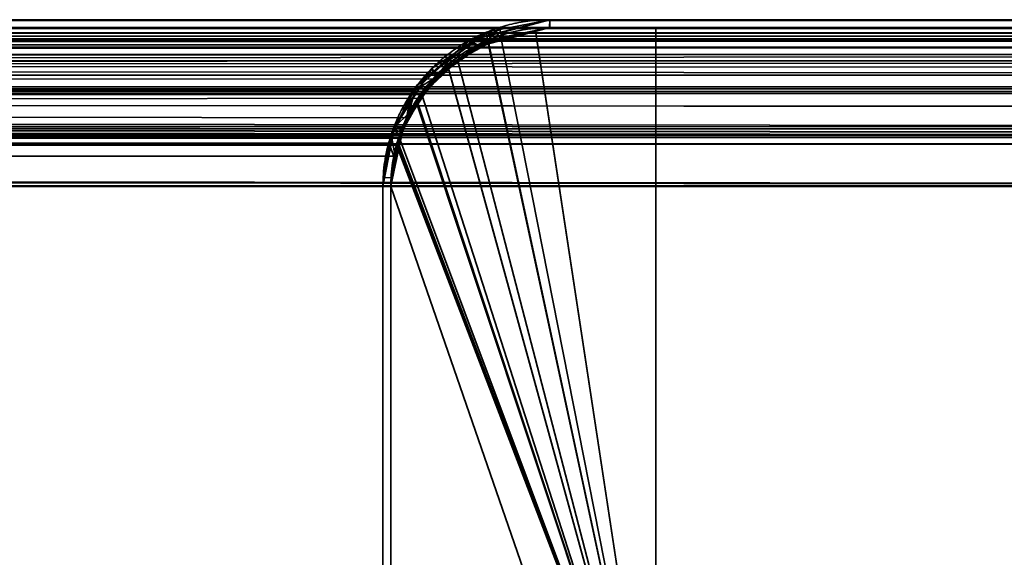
# Model space of a CAD drawing. Header units: millimetres. Extents: x -508 to 6708, y -115 to 193.
# Tile 269 of 656: x 304 to 323, y 183 to 193. Entities that reach past the tile are written whole.
import ezdxf

# ---------------------------------------------------------------- set-up
doc = ezdxf.new("R2010")
doc.units = ezdxf.units.MM
doc.layers.add('151', color=7, linetype='Continuous', true_color=0xffffff)

# ---------------------------------------------------------------- blocks, each defined once
blk = doc.blocks.new('UG_SURFACE_120')
at = {"layer": '151', "color": 7, "linetype": 'Continuous', "lineweight": 35}
for points in [[(-369.11, 193.197, 2076.36), (369.112, 193.204, 2076.362), (368.15, 193.45, 2075.4)], [(368.15, 193.45, 2075.4), (-368.15, 193.45, 2075.4), (-369.11, 193.197, 2076.36)], [(368.15, 193.45, 2075.4), (314.15, 193.45, 2021.4), (-314.15, 193.45, 2021.4), (-368.15, 193.45, 2075.4)], [(-313.188, 193.204, 2020.438), (-314.15, 193.45, 2021.4), (314.15, 193.45, 2021.4)], [(314.15, 193.45, 2021.4), (313.19, 193.197, 2020.44), (-313.188, 193.204, 2020.438)], [(313.19, 193.197, 2020.44), (314.15, 193.45, 2021.4), (314.15, 193.3, 2021.4), (313.052, 193.037, 2020.302)], [(368.15, 193.3, 2075.4), (314.15, 193.3, 2021.4), (314.15, 193.45, 2021.4), (368.15, 193.45, 2075.4)], [(-369.7, 193.042, 2076.95), (369.661, 193.064, 2076.91), (369.112, 193.204, 2076.362)], [(369.112, 193.204, 2076.362), (-369.11, 193.197, 2076.36), (-369.7, 193.042, 2076.95)], [(369.249, 193.071, 2076.499), (-369.253, 193.073, 2076.503), (-368.158, 193.3, 2075.408)], [(369.157, 193.126, 2076.407), (-368.158, 193.3, 2075.408), (-368.15, 193.3, 2075.4)], [(369.157, 193.126, 2076.407), (369.249, 193.071, 2076.499), (-368.158, 193.3, 2075.408)], [(368.15, 193.3, 2075.4), (-368.15, 193.3, 2075.4), (-314.15, 193.3, 2021.4), (314.15, 193.3, 2021.4)], [(-368.15, 193.3, 2075.4), (368.15, 193.3, 2075.4), (369.157, 193.126, 2076.407)], [(314.15, 193.3, 2021.4), (-314.15, 193.3, 2021.4), (-314.142, 193.3, 2021.392)], [(-314.142, 193.3, 2021.392), (313.052, 193.037, 2020.302), (314.15, 193.3, 2021.4)], [(-314.142, 193.3, 2021.392), (-313.052, 193.036, 2020.302), (313.052, 193.037, 2020.302)], [(-312.639, 193.064, 2019.889), (-313.188, 193.204, 2020.438), (313.19, 193.197, 2020.44)], [(-312.639, 193.064, 2019.889), (313.19, 193.197, 2020.44), (312.6, 193.042, 2019.85)], [(313.052, 193.037, 2020.302), (312.79, 192.974, 2020.04), (312.6, 193.042, 2019.85), (313.19, 193.197, 2020.44)], [(370.261, 192.404, 2077.511), (-370.268, 192.412, 2077.518), (-369.337, 193.055, 2076.587)], [(-369.974, 192.788, 2077.224), (369.976, 192.79, 2077.226), (369.661, 193.064, 2076.91)], [(-369.7, 193.042, 2076.95), (-369.974, 192.788, 2077.224), (369.661, 193.064, 2076.91)], [(370.171, 192.518, 2077.42), (-369.337, 193.055, 2076.587), (-369.253, 193.073, 2076.503)], [(370.171, 192.518, 2077.42), (370.261, 192.404, 2077.511), (-369.337, 193.055, 2076.587)], [(-369.253, 193.073, 2076.503), (369.249, 193.071, 2076.499), (370.171, 192.518, 2077.42)], [(312.79, 192.974, 2020.04), (313.052, 193.037, 2020.302), (-313.052, 193.036, 2020.302)], [(312.79, 192.974, 2020.04), (-313.052, 193.036, 2020.302), (-312.784, 192.971, 2020.034)], [(-312.784, 192.971, 2020.034), (312.036, 192.402, 2019.286), (312.79, 192.974, 2020.04)], [(-312.784, 192.971, 2020.034), (-312.031, 192.414, 2019.281), (312.036, 192.402, 2019.286)], [(312.6, 193.042, 2019.85), (-312.324, 192.79, 2019.574), (-312.639, 193.064, 2019.889)], [(312.6, 193.042, 2019.85), (312.326, 192.788, 2019.576), (-312.324, 192.79, 2019.574)], [(312.326, 192.788, 2019.576), (312.6, 193.042, 2019.85), (312.79, 192.974, 2020.04), (312.036, 192.402, 2019.286)], [(-370.687, 192.126, 2077.937), (370.672, 192.187, 2077.922), (369.976, 192.79, 2077.226)], [(369.976, 192.79, 2077.226), (-369.974, 192.788, 2077.224), (-370.687, 192.126, 2077.937)], [(-311.628, 192.187, 2018.878), (-312.324, 192.79, 2019.574), (312.326, 192.788, 2019.576)], [(-311.628, 192.187, 2018.878), (312.326, 192.788, 2019.576), (311.613, 192.126, 2018.863)], [(312.036, 192.402, 2019.286), (311.94, 192.329, 2019.19), (311.613, 192.126, 2018.863), (312.326, 192.788, 2019.576)], [(370.921, 191.389, 2078.171), (-370.652, 191.955, 2077.902), (-370.305, 192.387, 2077.555)], [(370.764, 191.773, 2078.013), (-370.305, 192.387, 2077.555), (-370.268, 192.412, 2077.518)], [(370.764, 191.773, 2078.013), (370.921, 191.389, 2078.171), (-370.305, 192.387, 2077.555)], [(-370.268, 192.412, 2077.518), (370.261, 192.404, 2077.511), (370.764, 191.773, 2078.013)], [(-312.031, 192.414, 2019.281), (311.446, 191.599, 2018.696), (311.94, 192.329, 2019.19)], [(311.446, 191.599, 2018.696), (-312.031, 192.414, 2019.281), (-311.995, 192.387, 2019.245)], [(311.94, 192.329, 2019.19), (312.036, 192.402, 2019.286), (-312.031, 192.414, 2019.281)], [(-311.995, 192.387, 2019.245), (311.378, 191.393, 2018.628), (311.446, 191.599, 2018.696)], [(-311.995, 192.387, 2019.245), (-311.484, 191.676, 2018.734), (311.378, 191.393, 2018.628)], [(311.94, 192.329, 2019.19), (311.446, 191.599, 2018.696), (311.531, 192.05, 2018.781), (311.613, 192.126, 2018.863)], [(-370.769, 192.05, 2078.019), (-371.129, 191.258, 2078.379), (371.144, 191.279, 2078.394)], [(-370.687, 192.126, 2077.937), (-370.769, 192.05, 2078.019), (371.144, 191.279, 2078.394)], [(-370.687, 192.126, 2077.937), (370.693, 192.146, 2077.943), (370.672, 192.187, 2077.922)], [(371.144, 191.279, 2078.394), (370.693, 192.146, 2077.943), (-370.687, 192.126, 2077.937)], [(311.613, 192.126, 2018.863), (-311.607, 192.146, 2018.857), (-311.628, 192.187, 2018.878)], [(-311.156, 191.279, 2018.406), (-311.607, 192.146, 2018.857), (311.613, 192.126, 2018.863)], [(-311.156, 191.279, 2018.406), (311.613, 192.126, 2018.863), (311.531, 192.05, 2018.781)], [(311.531, 192.05, 2018.781), (-311.155, 191.273, 2018.405), (-311.156, 191.279, 2018.406)], [(311.531, 192.05, 2018.781), (311.171, 191.258, 2018.421), (-311.155, 191.273, 2018.405)], [(311.171, 191.258, 2018.421), (311.531, 192.05, 2018.781), (311.446, 191.599, 2018.696), (311.378, 191.393, 2018.628)], [(370.921, 191.389, 2078.171), (-370.929, 191.394, 2078.179), (-370.652, 191.955, 2077.902)], [(-311.484, 191.676, 2018.734), (-311.381, 191.389, 2018.631), (311.378, 191.393, 2018.628)], [(371.15, 190.3, 2078.4), (-371.145, 190.481, 2078.395), (-370.986, 191.279, 2078.236)], [(-371.129, 191.258, 2078.379), (371.145, 191.273, 2078.395), (371.144, 191.279, 2078.394)], [(371.3, 190.3, 2078.55), (371.145, 191.273, 2078.395), (-371.129, 191.258, 2078.379)], [(371.045, 191.085, 2078.295), (-370.986, 191.279, 2078.236), (-370.929, 191.394, 2078.179)], [(371.045, 191.085, 2078.295), (371.15, 190.3, 2078.4), (-370.986, 191.279, 2078.236)], [(-370.929, 191.394, 2078.179), (370.921, 191.389, 2078.171), (371.045, 191.085, 2078.295)], [(311.205, 190.871, 2018.455), (311.378, 191.393, 2018.628), (-311.381, 191.389, 2018.631)], [(311.205, 190.871, 2018.455), (-311.381, 191.389, 2018.631), (-311.22, 190.944, 2018.47)], [(-311.155, 191.273, 2018.405), (311.171, 191.258, 2018.421), (311.109, 191.121, 2018.359)], [(311.109, 191.121, 2018.359), (-311, 190.3, 2018.25), (-311.155, 191.273, 2018.405)], [(311.378, 191.393, 2018.628), (311.205, 190.871, 2018.455), (311.109, 191.121, 2018.359), (311.171, 191.258, 2018.421)], [(-371.191, 191.121, 2078.441), (-371.3, 190.3, 2078.55), (371.3, 190.3, 2078.55)], [(-371.129, 191.258, 2078.379), (-371.191, 191.121, 2078.441), (371.3, 190.3, 2078.55)], [(311.109, 191.121, 2018.359), (311, 190.3, 2018.25), (-311, 190.3, 2018.25)], [(311, 190.3, 2018.25), (311.109, 191.121, 2018.359), (311.205, 190.871, 2018.455), (311.15, 190.3, 2018.4)], [(-311.22, 190.944, 2018.47), (311.15, 190.3, 2018.4), (311.205, 190.871, 2018.455)], [(-311.22, 190.944, 2018.47), (-311.15, 190.3, 2018.4), (311.15, 190.3, 2018.4)], [(371.15, 190.3, 2078.4), (-371.15, 190.3, 2078.4), (-371.145, 190.481, 2078.395)], [(-371.3, 190.3, 2078.55), (-371.3, 174.45, 2078.55), (371.3, 174.45, 2078.55), (371.3, 190.3, 2078.55)], [(371.15, 190.3, 2078.4), (371.15, 174.45, 2078.4), (-371.15, 174.45, 2078.4), (-371.15, 190.3, 2078.4)], [(311.15, 152.3, 2018.4), (311.15, 190.3, 2018.4), (-311.15, 190.3, 2018.4), (-311.15, 152.3, 2018.4)], [(-311, 152.3, 2018.25), (-311, 190.3, 2018.25), (311, 190.3, 2018.25), (311, 152.3, 2018.25)], [(311.15, 190.3, 2018.4), (311.15, 152.3, 2018.4), (311, 152.3, 2018.25), (311, 190.3, 2018.25)]]:
    blk.add_3dface(points, dxfattribs=at)
blk = doc.blocks.new('UG_SURFACE_121')
at = {"layer": '151', "color": 14, "linetype": 'Continuous', "lineweight": 35}
for points in [[(-316.15, 193.3, 2023.4), (-316.15, 178.3, 2023.4), (316.15, 178.3, 2023.4), (316.15, 193.3, 2023.4)], [(316.15, 193.3, 2023.4), (314.15, 193.3, 2021.4), (-314.15, 193.3, 2021.4), (-316.15, 193.3, 2023.4)], [(-313.234, 193.066, 2020.484), (-314.15, 193.3, 2021.4), (314.15, 193.3, 2021.4)], [(314.15, 193.3, 2021.4), (313.235, 193.059, 2020.485), (-313.234, 193.066, 2020.484)], [(313.235, 193.059, 2020.485), (314.15, 193.3, 2021.4), (316.15, 193.3, 2023.4), (316.15, 178.3, 2023.4)], [(-312.711, 192.933, 2019.961), (-313.234, 193.066, 2020.484), (313.235, 193.059, 2020.485)], [(-312.711, 192.933, 2019.961), (313.235, 193.059, 2020.485), (312.674, 192.912, 2019.924)], [(316.15, 178.3, 2023.4), (312.413, 192.67, 2019.663), (312.674, 192.912, 2019.924), (313.235, 193.059, 2020.485)], [(312.674, 192.912, 2019.924), (-312.411, 192.672, 2019.661), (-312.711, 192.933, 2019.961)], [(312.674, 192.912, 2019.924), (312.413, 192.67, 2019.663), (-312.411, 192.672, 2019.661)], [(-311.748, 192.097, 2018.998), (-312.411, 192.672, 2019.661), (312.413, 192.67, 2019.663)], [(-311.748, 192.097, 2018.998), (312.413, 192.67, 2019.663), (311.734, 192.039, 2018.984)], [(316.15, 178.3, 2023.4), (311.734, 192.039, 2018.984), (312.413, 192.67, 2019.663)], [(311.734, 192.039, 2018.984), (-311.728, 192.058, 2018.978), (-311.748, 192.097, 2018.998)], [(-311.298, 191.232, 2018.548), (-311.728, 192.058, 2018.978), (311.734, 192.039, 2018.984)], [(-311.298, 191.232, 2018.548), (311.734, 192.039, 2018.984), (311.656, 191.967, 2018.905)], [(311.313, 191.212, 2018.563), (311.656, 191.967, 2018.905), (311.734, 192.039, 2018.984), (316.15, 178.3, 2023.4)], [(311.656, 191.967, 2018.905), (-311.298, 191.227, 2018.548), (-311.298, 191.232, 2018.548)], [(311.656, 191.967, 2018.905), (311.313, 191.212, 2018.563), (-311.298, 191.227, 2018.548)], [(-311.298, 191.227, 2018.548), (311.313, 191.212, 2018.563), (311.254, 191.082, 2018.504)], [(311.254, 191.082, 2018.504), (-311.15, 190.3, 2018.4), (-311.298, 191.227, 2018.548)], [(311.254, 191.082, 2018.504), (311.313, 191.212, 2018.563), (316.15, 178.3, 2023.4)], [(311.254, 191.082, 2018.504), (311.15, 190.3, 2018.4), (-311.15, 190.3, 2018.4)], [(316.15, 178.3, 2023.4), (315.3, 178.3, 2022.55), (311.15, 190.3, 2018.4), (311.254, 191.082, 2018.504)], [(-311.15, 152.15, 2018.4), (-311.15, 190.3, 2018.4), (311.15, 190.3, 2018.4), (311.15, 152.15, 2018.4)], [(311.15, 152.15, 2018.4), (311.15, 190.3, 2018.4), (315.3, 178.3, 2022.55)]]:
    blk.add_3dface(points, dxfattribs=at)
blk = doc.blocks.new('UG_SURFACE_122')
at = {"layer": '151', "color": 14, "linetype": 'Continuous', "lineweight": 35}
for points in [[(-369.065, 193.059, 2076.315), (369.066, 193.066, 2076.316), (368.15, 193.3, 2075.4)], [(368.15, 193.3, 2075.4), (-368.15, 193.3, 2075.4), (-369.065, 193.059, 2076.315)], [(368.15, 193.3, 2075.4), (366.15, 193.3, 2073.4), (-366.15, 193.3, 2073.4), (-368.15, 193.3, 2075.4)], [(366.15, 174.45, 2073.4), (-366.15, 174.45, 2073.4), (-366.15, 193.3, 2073.4), (366.15, 193.3, 2073.4)], [(-369.626, 192.912, 2076.876), (369.589, 192.933, 2076.838), (369.066, 193.066, 2076.316)], [(369.066, 193.066, 2076.316), (-369.065, 193.059, 2076.315), (-369.626, 192.912, 2076.876)], [(-369.887, 192.67, 2077.137), (369.889, 192.672, 2077.139), (369.589, 192.933, 2076.838)], [(-369.626, 192.912, 2076.876), (-369.887, 192.67, 2077.137), (369.589, 192.933, 2076.838)], [(-370.566, 192.039, 2077.816), (370.552, 192.097, 2077.802), (369.889, 192.672, 2077.139)], [(369.889, 192.672, 2077.139), (-369.887, 192.67, 2077.137), (-370.566, 192.039, 2077.816)], [(-370.566, 192.039, 2077.816), (-370.644, 191.967, 2077.894), (371.002, 191.232, 2078.252)], [(-370.566, 192.039, 2077.816), (370.572, 192.058, 2077.822), (370.552, 192.097, 2077.802)], [(371.002, 191.232, 2078.252), (370.572, 192.058, 2077.822), (-370.566, 192.039, 2077.816)], [(-370.644, 191.967, 2077.894), (-370.987, 191.212, 2078.237), (371.002, 191.232, 2078.252)], [(-370.987, 191.212, 2078.237), (-371.046, 191.082, 2078.296), (371.15, 190.3, 2078.4)], [(-370.987, 191.212, 2078.237), (371.002, 191.227, 2078.252), (371.002, 191.232, 2078.252)], [(371.15, 190.3, 2078.4), (371.002, 191.227, 2078.252), (-370.987, 191.212, 2078.237)], [(-371.046, 191.082, 2078.296), (-371.15, 190.3, 2078.4), (371.15, 190.3, 2078.4)], [(-371.15, 190.3, 2078.4), (-371.15, 174.45, 2078.4), (371.15, 174.45, 2078.4), (371.15, 190.3, 2078.4)]]:
    blk.add_3dface(points, dxfattribs=at)
blk = doc.blocks.new('UG_SURFACE_123')
at = {"layer": '151', "color": 41, "linetype": 'Continuous', "lineweight": 35}
for points in [[(-366.15, 193.3, 2073.4), (-366.15, 178.3, 2073.4), (366.15, 178.3, 2073.4), (366.15, 193.3, 2073.4)], [(366.15, 193.3, 2073.4), (316.15, 193.3, 2023.4), (-316.15, 193.3, 2023.4), (-366.15, 193.3, 2073.4)], [(-316.15, 178.3, 2023.4), (-316.15, 193.3, 2023.4), (316.15, 193.3, 2023.4), (316.15, 178.3, 2023.4)], [(316.15, 193.3, 2023.4), (366.15, 193.3, 2073.4), (366.15, 178.3, 2073.4), (316.15, 178.3, 2023.4)]]:
    blk.add_3dface(points, dxfattribs=at)
blk = doc.blocks.new('UG_SURFACE_124')
at = {"layer": '151', "color": 14, "linetype": 'Continuous', "lineweight": 35}
for points in [[(316.15, 178.3, -4.75), (312.983, 193.059, -4.75), (313.002, 193.072, -4.75), (313.88, 193.246, -4.75)], [(313.88, 193.246, -4.75), (313.002, 193.072, -4.75), (312.988, 193.003, 2020.238)], [(312.988, 193.003, 2020.238), (313.879, 193.231, 2021.129), (313.88, 193.246, -4.75)], [(313.879, 193.231, 2021.129), (312.988, 193.003, 2020.238), (316.15, 178.3, 2023.4)], [(314.15, 193.3, -4.75), (313.88, 193.246, -4.75), (313.879, 193.231, 2021.129)], [(313.879, 193.231, 2021.129), (314.15, 193.3, 2021.4), (314.15, 193.3, -4.75)], [(316.15, 178.3, 2023.4), (316.15, 193.3, 2023.4), (314.15, 193.3, 2021.4), (313.879, 193.231, 2021.129)], [(313.88, 193.246, -4.75), (314.15, 193.3, -4.75), (316.15, 193.3, -4.75), (316.15, 178.3, -4.75)], [(316.15, 193.3, 2023.4), (316.15, 193.3, -4.75), (314.15, 193.3, -4.75), (314.15, 193.3, 2021.4)], [(316.15, 193.3, 2023.4), (316.15, 178.3, 2023.4), (316.15, 178.3, -4.75), (316.15, 193.3, -4.75)], [(312.983, 193.059, -4.75), (312.229, 192.555, -4.75), (312.237, 192.521, 2019.487)], [(312.229, 192.555, -4.75), (312.983, 193.059, -4.75), (316.15, 178.3, -4.75)], [(312.237, 192.521, 2019.487), (312.711, 192.933, 2019.961), (312.983, 193.059, -4.75)], [(312.988, 193.003, 2020.238), (312.711, 192.933, 2019.961), (312.237, 192.521, 2019.487), (316.15, 178.3, 2023.4)], [(312.711, 192.933, 2019.961), (312.988, 193.003, 2020.238), (312.983, 193.059, -4.75)], [(313.002, 193.072, -4.75), (312.983, 193.059, -4.75), (312.988, 193.003, 2020.238)], [(312.229, 192.555, -4.75), (312.029, 192.421, -4.75), (311.636, 191.882, 2018.886)], [(311.636, 191.882, 2018.886), (311.748, 192.097, 2018.998), (312.229, 192.555, -4.75)], [(312.237, 192.521, 2019.487), (311.748, 192.097, 2018.998), (311.636, 191.882, 2018.886), (316.15, 178.3, 2023.4)], [(312.029, 192.421, -4.75), (311.662, 191.873, -4.75), (311.636, 191.882, 2018.886)], [(311.662, 191.873, -4.75), (312.029, 192.421, -4.75), (312.229, 192.555, -4.75), (316.15, 178.3, -4.75)], [(311.748, 192.097, 2018.998), (312.237, 192.521, 2019.487), (312.229, 192.555, -4.75)], [(316.15, 178.3, 2023.4), (311.636, 191.882, 2018.886), (311.298, 191.232, 2018.548), (311.274, 191.077, 2018.524)], [(311.298, 191.232, 2018.548), (311.636, 191.882, 2018.886), (311.662, 191.873, -4.75)], [(311.298, 191.232, 2018.548), (311.662, 191.873, -4.75), (311.378, 191.448, -4.75)], [(311.304, 191.073, -4.75), (311.378, 191.448, -4.75), (311.662, 191.873, -4.75), (316.15, 178.3, -4.75)], [(311.378, 191.448, -4.75), (311.304, 191.073, -4.75), (311.274, 191.077, 2018.524)], [(311.274, 191.077, 2018.524), (311.298, 191.232, 2018.548), (311.378, 191.448, -4.75)], [(311.15, 190.3, 2018.4), (311.274, 191.077, 2018.524), (311.304, 191.073, -4.75)], [(311.274, 191.077, 2018.524), (311.15, 190.3, 2018.4), (315.3, 178.3, 2022.55), (316.15, 178.3, 2023.4)], [(311.304, 191.073, -4.75), (311.15, 190.3, -4.75), (311.15, 190.3, 2018.4)], [(316.15, 178.3, -4.75), (315.3, 178.3, -4.75), (311.15, 190.3, -4.75), (311.304, 191.073, -4.75)], [(311.15, 152.15, 2018.4), (311.15, 190.3, 2018.4), (311.15, 190.3, -4.75), (311.15, 152.15, -4.75)], [(311.15, 152.15, -4.75), (311.15, 190.3, -4.75), (315.3, 178.3, -4.75)], [(315.3, 178.3, 2022.55), (311.15, 190.3, 2018.4), (311.15, 152.15, 2018.4)]]:
    blk.add_3dface(points, dxfattribs=at)
blk = doc.blocks.new('UG_SURFACE_125')
at = {"layer": '151', "color": 7, "linetype": 'Continuous', "lineweight": 35}
for points in [[(313.052, 193.036, 2020.302), (314.142, 193.3, 2021.392), (314.15, 193.45, 2021.4), (313, 193.156, 2020.25)], [(314.15, 193.45, -4.75), (313.204, 193.263, -4.75), (313, 193.156, 2020.25)], [(313, 193.156, 2020.25), (314.15, 193.45, 2021.4), (314.15, 193.45, -4.75)], [(314.15, 193.3, -4.75), (313.251, 193.114, -4.75), (313.204, 193.263, -4.75), (314.15, 193.45, -4.75)], [(314.15, 193.45, 2021.4), (314.142, 193.3, 2021.392), (314.15, 193.3, 2021.4)], [(368.15, 193.45, 2075.4), (368.15, 193.45, -4.75), (314.15, 193.45, -4.75), (314.15, 193.45, 2021.4)], [(314.15, 193.45, -4.75), (368.15, 193.45, -4.75), (368.15, 193.3, -4.75), (314.15, 193.3, -4.75)], [(368.15, 193.45, 2075.4), (314.15, 193.45, 2021.4), (314.15, 193.3, 2021.4), (368.15, 193.3, 2075.4)], [(312.992, 193.221, -4.75), (312.951, 193.213, -4.75), (311.949, 192.466, 2019.199)], [(311.949, 192.466, 2019.199), (312.639, 193.064, 2019.889), (312.992, 193.221, -4.75)], [(312.951, 193.213, -4.75), (312.364, 192.822, -4.75), (311.949, 192.466, 2019.199)], [(312.97, 193.055, -4.75), (312.448, 192.704, -4.75), (312.364, 192.822, -4.75), (312.951, 193.213, -4.75)], [(312.639, 193.064, 2019.889), (313, 193.156, 2020.25), (312.992, 193.221, -4.75)], [(313, 193.156, 2020.25), (312.639, 193.064, 2019.889), (312.784, 192.971, 2020.034), (313.052, 193.036, 2020.302)], [(313.049, 193.072, -4.75), (312.97, 193.055, -4.75), (312.951, 193.213, -4.75), (312.992, 193.221, -4.75)], [(312.992, 193.221, -4.75), (313.204, 193.263, -4.75), (313.251, 193.114, -4.75), (313.049, 193.072, -4.75)], [(313.204, 193.263, -4.75), (312.992, 193.221, -4.75), (313, 193.156, 2020.25)], [(314.142, 193.3, 2021.392), (313.049, 193.072, -4.75), (313.251, 193.114, -4.75)], [(314.142, 193.3, 2021.392), (313.052, 193.036, 2020.302), (313.049, 193.072, -4.75)], [(313.251, 193.114, -4.75), (314.15, 193.3, 2021.4), (314.142, 193.3, 2021.392)], [(313.251, 193.114, -4.75), (314.15, 193.3, -4.75), (314.15, 193.3, 2021.4)], [(368.15, 193.3, 2075.4), (314.15, 193.3, 2021.4), (314.15, 193.3, -4.75), (368.15, 193.3, -4.75)], [(312.031, 192.414, 2019.281), (312.784, 192.971, 2020.034), (312.639, 193.064, 2019.889), (311.949, 192.466, 2019.199)], [(312.784, 192.971, 2020.034), (312.029, 192.421, -4.75), (312.448, 192.704, -4.75)], [(312.784, 192.971, 2020.034), (312.031, 192.414, 2019.281), (312.029, 192.421, -4.75)], [(312.448, 192.704, -4.75), (312.97, 193.055, -4.75), (313.052, 193.036, 2020.302)], [(312.448, 192.704, -4.75), (313.052, 193.036, 2020.302), (312.784, 192.971, 2020.034)], [(312.97, 193.055, -4.75), (313.049, 193.072, -4.75), (313.052, 193.036, 2020.302)], [(311.923, 192.527, -4.75), (312.364, 192.822, -4.75), (312.448, 192.704, -4.75), (312.029, 192.421, -4.75)], [(312.364, 192.822, -4.75), (311.923, 192.527, -4.75), (311.949, 192.466, 2019.199)], [(311.923, 192.527, -4.75), (311.699, 192.185, -4.75), (311.24, 191.44, 2018.49)], [(311.24, 191.44, 2018.49), (311.628, 192.187, 2018.878), (311.923, 192.527, -4.75)], [(311.995, 192.387, 2019.245), (311.364, 191.402, -4.75), (311.816, 192.095, -4.75)], [(311.995, 192.387, 2019.245), (311.484, 191.676, 2018.734), (311.364, 191.402, -4.75)], [(311.484, 191.676, 2018.734), (311.995, 192.387, 2019.245), (311.949, 192.466, 2019.199), (311.628, 192.187, 2018.878)], [(311.628, 192.187, 2018.878), (311.949, 192.466, 2019.199), (311.923, 192.527, -4.75)], [(312.029, 192.421, -4.75), (311.816, 192.095, -4.75), (311.699, 192.185, -4.75), (311.923, 192.527, -4.75)], [(311.816, 192.095, -4.75), (312.029, 192.421, -4.75), (312.031, 192.414, 2019.281)], [(311.816, 192.095, -4.75), (312.031, 192.414, 2019.281), (311.995, 192.387, 2019.245)], [(311.949, 192.466, 2019.199), (311.995, 192.387, 2019.245), (312.031, 192.414, 2019.281)], [(311.223, 191.458, -4.75), (311.699, 192.185, -4.75), (311.816, 192.095, -4.75), (311.364, 191.402, -4.75)], [(311.699, 192.185, -4.75), (311.223, 191.458, -4.75), (311.24, 191.44, 2018.49)], [(311.628, 192.187, 2018.878), (311.24, 191.44, 2018.49), (311.484, 191.676, 2018.734)], [(311.381, 191.389, 2018.631), (311.484, 191.676, 2018.734), (311.24, 191.44, 2018.49)], [(311.484, 191.676, 2018.734), (311.381, 191.389, 2018.631), (311.364, 191.402, -4.75)], [(311.223, 191.458, -4.75), (311.217, 191.45, -4.75), (311, 190.3, 2018.25)], [(311, 190.3, 2018.25), (311.156, 191.279, 2018.406), (311.223, 191.458, -4.75)], [(311.156, 191.279, 2018.406), (311.24, 191.44, 2018.49), (311.223, 191.458, -4.75)], [(311.364, 191.402, -4.75), (311.36, 191.396, -4.75), (311.217, 191.45, -4.75), (311.223, 191.458, -4.75)], [(311, 190.3, 2018.25), (311.217, 191.45, -4.75), (311.204, 191.379, -4.75)], [(311, 190.3, 2018.25), (311.204, 191.379, -4.75), (311.032, 190.472, -4.75)], [(311.15, 190.3, 2018.4), (311.22, 190.944, 2018.47), (311.156, 191.279, 2018.406), (311, 190.3, 2018.25)], [(311.347, 191.327, -4.75), (311.181, 190.463, -4.75), (311.032, 190.472, -4.75), (311.204, 191.379, -4.75)], [(311.24, 191.44, 2018.49), (311.156, 191.279, 2018.406), (311.22, 190.944, 2018.47), (311.381, 191.389, 2018.631)], [(311.381, 191.389, 2018.631), (311.181, 190.463, -4.75), (311.347, 191.327, -4.75)], [(311.181, 190.463, -4.75), (311.381, 191.389, 2018.631), (311.22, 190.944, 2018.47)], [(311.36, 191.396, -4.75), (311.347, 191.327, -4.75), (311.204, 191.379, -4.75), (311.217, 191.45, -4.75)], [(311.347, 191.327, -4.75), (311.36, 191.396, -4.75), (311.381, 191.389, 2018.631)], [(311.36, 191.396, -4.75), (311.364, 191.402, -4.75), (311.381, 191.389, 2018.631)], [(311.22, 190.944, 2018.47), (311.15, 190.3, -4.75), (311.181, 190.463, -4.75)], [(311.22, 190.944, 2018.47), (311.15, 190.3, 2018.4), (311.15, 190.3, -4.75)], [(311.181, 190.463, -4.75), (311.15, 190.3, -4.75), (311, 190.3, -4.75), (311.032, 190.472, -4.75)], [(311.032, 190.472, -4.75), (311, 190.3, -4.75), (311, 190.3, 2018.25)], [(311, 190.3, 2018.25), (311, 152.3, 2018.25), (311.15, 152.3, 2018.4), (311.15, 190.3, 2018.4)], [(311, 152.3, -4.75), (311, 190.3, -4.75), (311.15, 190.3, -4.75), (311.15, 152.3, -4.75)], [(311, 152.3, 2018.25), (311, 190.3, 2018.25), (311, 190.3, -4.75), (311, 152.3, -4.75)], [(311.15, 152.3, -4.75), (311.15, 190.3, -4.75), (311.15, 190.3, 2018.4), (311.15, 152.3, 2018.4)]]:
    blk.add_3dface(points, dxfattribs=at)
blk = doc.blocks.new('UG_SURFACE_126')
at = {"layer": '151', "color": 41, "linetype": 'Continuous', "lineweight": 35}
for points in [[(316.15, 178.3, 2023.4), (316.15, 193.3, 2023.4), (316.15, 193.3, -4.75), (316.15, 178.3, -4.75)], [(366.15, 193.3, 2073.4), (366.15, 193.3, -4.75), (316.15, 193.3, -4.75), (316.15, 193.3, 2023.4)], [(366.15, 178.3, -4.75), (316.15, 178.3, -4.75), (316.15, 193.3, -4.75), (366.15, 193.3, -4.75)], [(316.15, 178.3, 2023.4), (366.15, 178.3, 2073.4), (366.15, 193.3, 2073.4), (316.15, 193.3, 2023.4)]]:
    blk.add_3dface(points, dxfattribs=at)

msp = doc.modelspace()

# ---------------------------------------------------------------- linework, layer by layer
at = {"layer": '151', "color": 253, "linetype": 'Continuous', "lineweight": -3}
for p, q in [((-368.15, 193.45, 2075.4), (368.15, 193.45, 2075.4)), ((-314.15, 193.45, 2021.4), (314.15, 193.45, 2021.4)), ((368.15, 193.45, -4.75), (314.15, 193.45, -4.75)), ((368.15, 193.45, 2075.4), (314.15, 193.45, 2021.4)), ((314.15, 193.45, 2021.4), (314.15, 193.45, -4.75)), ((314.15, 193.45, 2021.4), (368.15, 193.45, 2075.4)), ((-368.15, 193.3, 2075.4), (368.15, 193.3, 2075.4)), ((-366.15, 193.3, 2073.4), (366.15, 193.3, 2073.4)), ((-366.15, 193.3, 2073.4), (366.15, 193.3, 2073.4)), ((-316.15, 193.3, 2023.4), (316.15, 193.3, 2023.4)), ((-316.15, 193.3, 2023.4), (316.15, 193.3, 2023.4)), ((-314.15, 193.3, 2021.4), (314.15, 193.3, 2021.4)), ((-314.15, 193.3, 2021.4), (314.15, 193.3, 2021.4)), ((368.15, 193.3, 2075.4), (314.15, 193.3, 2021.4)), ((314.15, 193.3, 2021.4), (314.15, 193.3, -4.75)), ((368.15, 193.3, -4.75), (314.15, 193.3, -4.75)), ((316.15, 193.3, 2023.4), (314.15, 193.3, 2021.4)), ((314.15, 193.3, 2021.4), (368.15, 193.3, 2075.4)), ((314.15, 193.3, 2021.4), (316.15, 193.3, 2023.4)), ((314.15, 193.3, 2021.4), (314.15, 193.3, -4.75)), ((314.15, 193.3, -4.75), (316.15, 193.3, -4.75)), ((316.15, 193.3, 2023.4), (316.15, 178.3, 2023.4)), ((316.15, 178.3, 2023.4), (316.15, 193.3, 2023.4)), ((316.15, 178.3, -4.75), (316.15, 193.3, -4.75)), ((316.15, 193.3, -4.75), (316.15, 178.3, -4.75)), ((366.15, 193.3, 2073.4), (316.15, 193.3, 2023.4)), ((316.15, 193.3, 2023.4), (316.15, 178.3, 2023.4)), ((316.15, 193.3, 2023.4), (316.15, 193.3, -4.75)), ((316.15, 178.3, 2023.4), (316.15, 193.3, 2023.4)), ((316.15, 193.3, -4.75), (366.15, 193.3, -4.75)), ((316.15, 193.3, 2023.4), (366.15, 193.3, 2073.4)), ((316.15, 193.3, 2023.4), (316.15, 193.3, -4.75)), ((-371.3, 190.3, 2078.55), (371.3, 190.3, 2078.55)), ((-371.15, 190.3, 2078.4), (371.15, 190.3, 2078.4)), ((-371.15, 190.3, 2078.4), (371.15, 190.3, 2078.4)), ((-311.15, 190.3, 2018.4), (311.15, 190.3, 2018.4)), ((-311, 190.3, 2018.25), (311, 190.3, 2018.25)), ((311, 152.3, -4.75), (311, 190.3, -4.75)), ((311, 190.3, 2018.25), (311, 152.3, 2018.25)), ((311, 190.3, 2018.25), (311, 190.3, -4.75)), ((311, 190.3, 2018.25), (311, 152.3, 2018.25)), ((311.15, 152.3, -4.75), (311.15, 190.3, -4.75)), ((311.15, 190.3, 2018.4), (311.15, 152.3, 2018.4)), ((311.15, 190.3, 2018.4), (311.15, 152.15, 2018.4)), ((311.15, 190.3, -4.75), (311.15, 152.15, -4.75)), ((311.15, 190.3, 2018.4), (311.15, 152.15, 2018.4)), ((311.15, 190.3, 2018.4), (311.15, 152.3, 2018.4)), ((311.15, 190.3, 2018.4), (311.15, 190.3, -4.75))]:
    msp.add_line(p, q, dxfattribs=at)
msp.add_arc((314.15, 190.3, -4.75), 3, 90, 180, dxfattribs=at)
for points in [[(314.15, 193.45, 2021.4), (311, 193.45, 2018.25), (311, 190.3, 2018.25)], [(314.15, 193.45, -4.75), (311, 193.45, -4.75), (311, 190.3, -4.75)], [(311, 190.3, 2018.25), (311, 193.45, 2018.25), (314.15, 193.45, 2021.4)], [(311.15, 190.3, 2018.4), (311.15, 193.3, 2018.4), (314.15, 193.3, 2021.4)], [(314.15, 193.3, 2021.4), (311.15, 193.3, 2018.4), (311.15, 190.3, 2018.4)]]:
    msp.add_rational_spline(points, [1, 0.707106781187, 1], degree=2, dxfattribs=at)
for points, degree in [([(314.15, 193.3, -4.75), (314.15, 193.45, -4.75)], 1), ([(-368.15, 193.3, 2075.4), (-122.717, 193.3, 2075.4), (122.717, 193.3, 2075.4), (368.15, 193.3, 2075.4)], 3), ([(-311.15, 190.3, 2018.4), (-103.717, 190.3, 2018.4), (103.717, 190.3, 2018.4), (311.15, 190.3, 2018.4)], 3), ([(311, 190.3, -4.75), (311.15, 190.3, -4.75)], 1), ([(311.15, 190.3, 2018.4), (311.15, 190.3, 1344.017), (311.15, 190.3, 669.633), (311.15, 190.3, -4.75)], 3)]:
    msp.add_open_spline(points, degree=degree, dxfattribs=at)
for points, knots in [([(314.15, 193.3, 2021.4), (313.471, 193.3, 2020.721), (312.796, 193.082, 2020.046), (311.929, 192.352, 2019.179), (311.665, 192.037, 2018.915), (311.271, 191.251, 2018.521), (311.15, 190.784, 2018.4), (311.15, 190.3, 2018.4)], [0, 0, 0, 0, 0.5, 0.5, 0.75, 0.75, 1, 1, 1, 1]), ([(311.15, 190.3, 2018.4), (311.15, 190.78, 2018.4), (311.27, 191.247, 2018.52), (311.663, 192.034, 2018.913), (311.926, 192.349, 2019.176), (312.796, 193.082, 2020.046), (313.481, 193.3, 2020.731), (314.15, 193.3, 2021.4)], [0, 0, 0, 0, 0.25, 0.25, 0.5, 0.5, 1, 1, 1, 1]), ([(314.15, 193.3, -4.75), (313.362, 193.3, -4.75), (312.584, 192.977, -4.75), (311.473, 191.866, -4.75), (311.15, 191.088, -4.75), (311.15, 190.3, -4.75)], [0, 0, 0, 0, 0.5, 0.5, 1, 1, 1, 1])]:
    msp.add_open_spline(points, degree=3, knots=knots, dxfattribs=at)

# ---------------------------------------------------------------- block references
for name in ['UG_SURFACE_120', 'UG_SURFACE_125', 'UG_SURFACE_122', 'UG_SURFACE_123', 'UG_SURFACE_121', 'UG_SURFACE_124', 'UG_SURFACE_126']:
    msp.add_blockref(name, (0, 0), dxfattribs=at)

doc.saveas('drawing.dxf')
